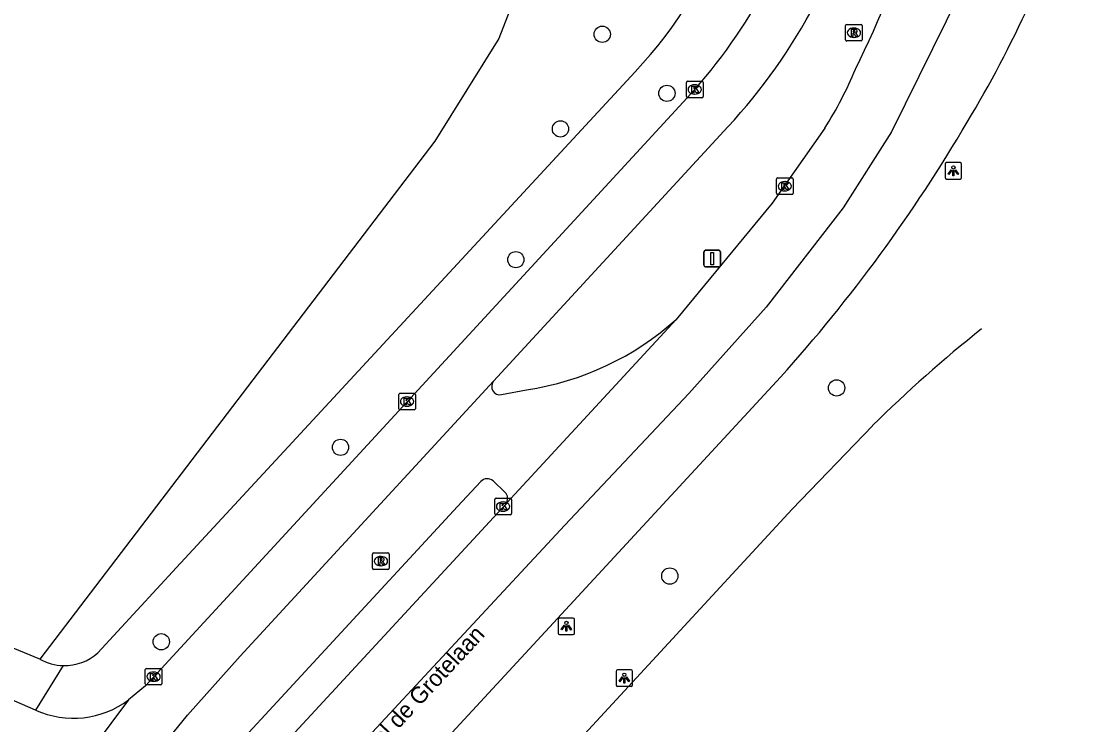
# Model space of a CAD drawing. Extents: x 159040 to 160094, y 381214 to 382518.
# Drawn here: x 159990.6 to 160054.2, y 382084.5 to 382126.9 of the extents above; entities that cross this region are included whole.
import ezdxf

# ---------------------------------------------------------------- set-up
doc = ezdxf.new("R2010")
doc.units = 0
for name, color, linetype in [('IMGEO_Berm_groen', 7, 'Continuous'), ('IMGEO_Boom', 7, 'Continuous'), ('IMGEO_Fietspad_gesloten', 7, 'Continuous'), ('IMGEO_Hek', 7, 'Continuous'), ('IMGEO_Kolk', 7, 'Continuous'), ('IMGEO_Lichtpunt', 7, 'Continuous'), ('IMGEO_Openbare_ruimte_label', 7, 'Continuous'), ('IMGEO_Rijbaan_lokaal_open', 7, 'Continuous'), ('IMGEO_Rijbaan_regionaal_gesloten', 7, 'Continuous'), ('IMGEO_Rioolput', 7, 'Continuous'), ('IMGEO_Verkeersbordpaal', 7, 'Continuous'), ('IMGEO_Voetpad_open', 7, 'Continuous')]:
    doc.layers.add(name, color=color, linetype=linetype)

msp = doc.modelspace()

# ---------------------------------------------------------------- linework, layer by layer
at = {"layer": 'IMGEO_Berm_groen'}
msp.add_lwpolyline([(159996.562, 382212.688), (160000, 382209.509), (160011.539, 382198.625), (160016.035, 382191.866), (160018.833, 382185.122), (160020.599, 382175.649), (160022.159, 382159.391), (160023.372, 382146.763), (160023.519, 382142.04), (160023.401, 382139.539), (160021.602, 382131.53), (160019.399, 382125.831), (160015.533, 382119.639), (159991.772, 382088.461)], dxfattribs=at)
at = {"layer": 'IMGEO_Boom'}
for centre in [(160025.618, 382126.076), (160029.507, 382122.52), (160023.104, 382120.381), (160020.417, 382112.507), (160039.721, 382104.787), (160009.866, 382101.211), (160029.683, 382093.462), (159999.079, 382089.507)]:
    msp.add_circle(centre, 0.489, dxfattribs=at)
at = {"layer": 'IMGEO_Fietspad_gesloten'}
for points in [[(160031.184, 382122.755), (159998.124, 382086.853), (159997.111, 382086.011)], [(160019.079, 382105.186), (160033.184, 382120.503)]]:
    msp.add_lwpolyline(points, dxfattribs=at)
for centre, radius, start, end in [((160006.048, 382144.874), 33.482, 318.65316, 346.35968), ((160007.367, 382144.334), 35.134, 317.29078, 347.05136)]:
    msp.add_arc(centre, radius, start, end, dxfattribs=at)
at = {"layer": 'IMGEO_Hek'}
for points in [[(160022.159, 382159.391), (160023.372, 382146.763), (160023.519, 382142.04), (160023.401, 382139.539), (160021.602, 382131.53), (160019.399, 382125.831), (160015.533, 382119.639), (159991.772, 382088.461)], [(159991.772, 382088.461), (159950.25, 382105.589)]]:
    msp.add_lwpolyline(points, dxfattribs=at)
at = {"layer": 'IMGEO_Kolk'}
for p, q in [((160030.683, 382122.329), (160030.683, 382123.181)), ((160030.758, 382123.255), (160031.61, 382123.255)), ((160031.684, 382123.181), (160031.684, 382122.329)), ((160031.171, 382123.035), (160031.196, 382123.035)), ((160031.61, 382122.255), (160030.758, 382122.255)), ((160031.194, 382122.475), (160031.169, 382122.475)), ((160036.178, 382117.428), (160037.03, 382117.428)), ((160036.103, 382116.502), (160036.103, 382117.354)), ((160036.591, 382117.208), (160036.616, 382117.208)), ((160037.104, 382117.354), (160037.104, 382116.502)), ((160037.03, 382116.428), (160036.178, 382116.428)), ((160036.614, 382116.648), (160036.589, 382116.648)), ((160013.368, 382103.537), (160013.368, 382104.389)), ((160013.443, 382104.463), (160014.295, 382104.463)), ((160013.856, 382104.243), (160013.881, 382104.243)), ((160014.369, 382104.389), (160014.369, 382103.537)), ((160014.295, 382103.463), (160013.443, 382103.463)), ((160013.879, 382103.683), (160013.854, 382103.683)), ((160019.15, 382097.22), (160019.15, 382098.072)), ((160019.225, 382098.146), (160020.077, 382098.146)), ((160019.638, 382097.926), (160019.663, 382097.926)), ((160020.151, 382098.072), (160020.151, 382097.22)), ((160020.077, 382097.146), (160019.225, 382097.146)), ((160019.661, 382097.366), (160019.636, 382097.366)), ((159998.119, 382086.979), (159998.119, 382087.831)), ((159998.194, 382087.905), (159999.046, 382087.905)), ((159998.607, 382087.685), (159998.632, 382087.685)), ((159999.12, 382087.831), (159999.12, 382086.979)), ((159999.046, 382086.905), (159998.194, 382086.905)), ((159998.63, 382087.125), (159998.605, 382087.125))]:
    msp.add_line(p, q, dxfattribs=at)
for points in [[(160030.683, 382122.329), (160030.683, 382123.181)], [(160030.758, 382123.255), (160031.61, 382123.255)], [(160031.684, 382123.181), (160031.684, 382122.329)], [(160031.004, 382122.955), (160031.127, 382122.955), (160031.127, 382122.804), (160031.257, 382122.955), (160031.421, 382122.955), (160031.275, 382122.804), (160031.428, 382122.555), (160031.276, 382122.555), (160031.191, 382122.719), (160031.127, 382122.652), (160031.127, 382122.555), (160031.004, 382122.555), (160031.004, 382122.955)], [(160031.61, 382122.255), (160030.758, 382122.255)], [(160036.178, 382117.428), (160037.03, 382117.428)], [(160036.103, 382116.502), (160036.103, 382117.354)], [(160036.424, 382117.128), (160036.547, 382117.128), (160036.547, 382116.977), (160036.677, 382117.128), (160036.841, 382117.128), (160036.695, 382116.977), (160036.848, 382116.728), (160036.696, 382116.728), (160036.611, 382116.892), (160036.547, 382116.825), (160036.547, 382116.728), (160036.424, 382116.728), (160036.424, 382117.128)], [(160037.104, 382117.354), (160037.104, 382116.502)], [(160037.03, 382116.428), (160036.178, 382116.428)], [(160013.368, 382103.537), (160013.368, 382104.389)], [(160013.443, 382104.463), (160014.295, 382104.463)], [(160013.689, 382104.163), (160013.812, 382104.163), (160013.812, 382104.012), (160013.942, 382104.163), (160014.106, 382104.163), (160013.96, 382104.012), (160014.113, 382103.763), (160013.961, 382103.763), (160013.876, 382103.927), (160013.812, 382103.86), (160013.812, 382103.763), (160013.689, 382103.763), (160013.689, 382104.163)], [(160014.369, 382104.389), (160014.369, 382103.537)], [(160014.295, 382103.463), (160013.443, 382103.463)], [(160019.15, 382097.22), (160019.15, 382098.072)], [(160019.225, 382098.146), (160020.077, 382098.146)], [(160019.471, 382097.846), (160019.594, 382097.846), (160019.594, 382097.695), (160019.724, 382097.846), (160019.888, 382097.846), (160019.742, 382097.695), (160019.895, 382097.446), (160019.743, 382097.446), (160019.658, 382097.61), (160019.594, 382097.543), (160019.594, 382097.446), (160019.471, 382097.446), (160019.471, 382097.846)], [(160020.151, 382098.072), (160020.151, 382097.22)], [(160020.077, 382097.146), (160019.225, 382097.146)], [(159998.119, 382086.979), (159998.119, 382087.831)], [(159998.194, 382087.905), (159999.046, 382087.905)], [(159998.44, 382087.605), (159998.563, 382087.605), (159998.563, 382087.454), (159998.693, 382087.605), (159998.857, 382087.605), (159998.711, 382087.454), (159998.864, 382087.205), (159998.712, 382087.205), (159998.627, 382087.369), (159998.563, 382087.302), (159998.563, 382087.205), (159998.44, 382087.205), (159998.44, 382087.605)], [(159999.12, 382087.831), (159999.12, 382086.979)], [(159999.046, 382086.905), (159998.194, 382086.905)]]:
    msp.add_lwpolyline(points, dxfattribs=at)
for centre, start, end in [((160030.76, 382123.179), 91.55205, 178.44795), ((160030.76, 382123.179), 91.55205, 178.44795), ((160031.608, 382123.179), 1.55205, 88.44795), ((160031.608, 382123.179), 1.55205, 88.44795), ((160030.76, 382122.331), 181.55205, 268.44795), ((160030.76, 382122.331), 181.55205, 268.44795), ((160031.608, 382122.331), 271.55205, 358.44795), ((160031.608, 382122.331), 271.55205, 358.44795), ((160036.18, 382117.352), 91.55205, 178.44795), ((160036.18, 382117.352), 91.55205, 178.44795), ((160037.028, 382117.352), 1.55205, 88.44795), ((160037.028, 382117.352), 1.55205, 88.44795), ((160036.18, 382116.504), 181.55205, 268.44795), ((160036.18, 382116.504), 181.55205, 268.44795), ((160037.028, 382116.504), 271.55205, 358.44795), ((160037.028, 382116.504), 271.55205, 358.44795), ((160013.445, 382104.387), 91.55205, 178.44795), ((160013.445, 382104.387), 91.55205, 178.44795), ((160014.293, 382104.387), 1.55205, 88.44795), ((160014.293, 382104.387), 1.55205, 88.44795), ((160013.445, 382103.539), 181.55205, 268.44795), ((160013.445, 382103.539), 181.55205, 268.44795), ((160014.293, 382103.539), 271.55205, 358.44795), ((160014.293, 382103.539), 271.55205, 358.44795), ((160019.227, 382098.07), 91.55205, 178.44795), ((160019.227, 382098.07), 91.55205, 178.44795), ((160020.075, 382098.07), 1.55205, 88.44795), ((160020.075, 382098.07), 1.55205, 88.44795), ((160019.227, 382097.222), 181.55205, 268.44795), ((160019.227, 382097.222), 181.55205, 268.44795), ((160020.075, 382097.222), 271.55205, 358.44795), ((160020.075, 382097.222), 271.55205, 358.44795), ((159998.196, 382087.829), 91.55205, 178.44795), ((159998.196, 382087.829), 91.55205, 178.44795), ((159999.044, 382087.829), 1.55205, 88.44795), ((159999.044, 382087.829), 1.55205, 88.44795), ((159998.196, 382086.981), 181.55205, 268.44795), ((159998.196, 382086.981), 181.55205, 268.44795), ((159999.044, 382086.981), 271.55205, 358.44795), ((159999.044, 382086.981), 271.55205, 358.44795)]:
    msp.add_arc(centre, 0.0765, start, end, dxfattribs=at)
for centre, major_axis, ratio, start_param, end_param in [((160031.17, 382122.755), (-0.387, 0.002), 0.722429, 4.712389, 7.853982), ((160031.195, 382122.755), (-0.39, 0.002), 0.717154, 1.570796, 4.712389), ((160036.59, 382116.928), (-0.387, 0.002), 0.722429, 4.712389, 7.853982), ((160036.615, 382116.928), (-0.39, 0.002), 0.717154, 1.570796, 4.712389), ((160013.855, 382103.963), (-0.387, 0.002), 0.722429, 4.712389, 7.853982), ((160013.88, 382103.963), (-0.39, 0.002), 0.717154, 1.570796, 4.712389), ((160019.637, 382097.646), (-0.387, 0.002), 0.722429, 4.712389, 7.853982), ((160019.662, 382097.646), (-0.39, 0.002), 0.717154, 1.570796, 4.712389), ((159998.606, 382087.405), (-0.387, 0.002), 0.722429, 4.712389, 7.853982), ((159998.631, 382087.405), (-0.39, 0.002), 0.717154, 1.570796, 4.712389)]:
    msp.add_ellipse(centre, major_axis=major_axis, ratio=ratio, start_param=start_param, end_param=end_param, dxfattribs=at)
at = {"layer": 'IMGEO_Lichtpunt'}
for p, q in [((160046.248, 382118.259), (160046.248, 382117.452)), ((160046.248, 382118.259), (160046.248, 382117.452)), ((160047.15, 382118.354), (160046.342, 382118.354)), ((160047.15, 382118.354), (160046.342, 382118.354)), ((160047.244, 382117.452), (160047.244, 382118.259)), ((160047.244, 382117.452), (160047.244, 382118.259)), ((160046.342, 382117.358), (160047.15, 382117.358)), ((160046.342, 382117.358), (160047.15, 382117.358)), ((160022.958, 382090.841), (160022.958, 382090.034)), ((160022.958, 382090.841), (160022.958, 382090.034)), ((160023.86, 382090.936), (160023.052, 382090.936)), ((160023.86, 382090.936), (160023.052, 382090.936)), ((160023.954, 382090.034), (160023.954, 382090.841)), ((160023.954, 382090.034), (160023.954, 382090.841)), ((160023.052, 382089.94), (160023.86, 382089.94)), ((160023.052, 382089.94), (160023.86, 382089.94)), ((160026.447, 382087.725), (160026.447, 382086.918)), ((160026.447, 382087.725), (160026.447, 382086.918)), ((160027.349, 382087.82), (160026.541, 382087.82)), ((160027.349, 382087.82), (160026.541, 382087.82)), ((160027.443, 382086.918), (160027.443, 382087.725)), ((160027.443, 382086.918), (160027.443, 382087.725)), ((160026.541, 382086.824), (160027.349, 382086.824)), ((160026.541, 382086.824), (160027.349, 382086.824))]:
    msp.add_line(p, q, dxfattribs=at)
for points in [[(160046.622, 382117.923), (160046.661, 382117.895), (160046.473, 382117.633), (160046.435, 382117.66), (160046.622, 382117.923)], [(160046.724, 382117.875), (160046.771, 382117.875), (160046.771, 382117.553), (160046.724, 382117.553), (160046.724, 382117.875)], [(160046.834, 382117.895), (160046.872, 382117.922), (160047.059, 382117.66), (160047.02, 382117.632), (160046.834, 382117.895)], [(160023.332, 382090.505), (160023.371, 382090.477), (160023.183, 382090.215), (160023.145, 382090.242), (160023.332, 382090.505)], [(160023.434, 382090.457), (160023.481, 382090.457), (160023.481, 382090.135), (160023.434, 382090.135), (160023.434, 382090.457)], [(160023.544, 382090.477), (160023.582, 382090.504), (160023.769, 382090.242), (160023.73, 382090.214), (160023.544, 382090.477)], [(160026.821, 382087.389), (160026.86, 382087.361), (160026.672, 382087.099), (160026.634, 382087.126), (160026.821, 382087.389)], [(160026.923, 382087.341), (160026.97, 382087.341), (160026.97, 382087.019), (160026.923, 382087.019), (160026.923, 382087.341)], [(160027.033, 382087.361), (160027.071, 382087.388), (160027.258, 382087.126), (160027.219, 382087.098), (160027.033, 382087.361)]]:
    msp.add_lwpolyline(points, dxfattribs=at)
for centre in [(160046.747, 382118.057), (160023.457, 382090.639), (160026.946, 382087.523)]:
    msp.add_circle(centre, 0.0994, dxfattribs=at)
for centre, start, end in [((160046.342, 382118.259), 90, 180), ((160046.342, 382118.259), 90, 180), ((160047.15, 382118.259), 0, 90), ((160047.15, 382118.259), 0, 90), ((160046.342, 382117.452), 180, 270), ((160046.342, 382117.452), 180, 270), ((160047.15, 382117.452), 270, 0), ((160047.15, 382117.452), 270, 360), ((160023.052, 382090.841), 90, 180), ((160023.052, 382090.841), 90, 180), ((160023.86, 382090.841), 0, 90), ((160023.86, 382090.841), 0, 90), ((160023.052, 382090.034), 180, 270), ((160023.052, 382090.034), 180, 270), ((160023.86, 382090.034), 270, 0), ((160023.86, 382090.034), 270, 360), ((160026.541, 382087.725), 90, 180), ((160026.541, 382087.725), 90, 180), ((160027.349, 382087.725), 0, 90), ((160027.349, 382087.725), 0, 90), ((160026.541, 382086.918), 180, 270), ((160026.541, 382086.918), 180, 270), ((160027.349, 382086.918), 270, 0), ((160027.349, 382086.918), 270, 360)]:
    msp.add_arc(centre, 0.0946, start, end, dxfattribs=at)
at = {"layer": 'IMGEO_Rijbaan_lokaal_open'}
for points in [[(159994.585, 382077.598), (160000.656, 382085.087), (160003.828, 382088.648), (160019.079, 382105.186)], [(160019.556, 382104.383), (160021.054, 382104.671)], [(159991.518, 382085.399), (159989.001, 382086.464), (159950.465, 382102.162)], [(160018.307, 382099.154), (160016.911, 382097.652), (160000.972, 382080.399)], [(160019.761, 382098.516), (160019.043, 382099.203)], [(159997.111, 382086.011), (159989.668, 382076.046)]]:
    msp.add_lwpolyline(points, dxfattribs=at)
for centre, radius, start, end in [((160018.47, 382121.865), 17.388, 278.54655, 311.84713), ((160019.468, 382104.874), 0.499, 141.29376, 280.12876), ((160018.702, 382098.771), 0.551, 51.75184, 135.86598), ((160019.399, 382098.133), 0.527, 320.7228, 46.6189), ((159993.802, 382090.391), 5.49, 245.41679, 307.07241)]:
    msp.add_arc(centre, radius, start, end, dxfattribs=at)
at = {"layer": 'IMGEO_Rijbaan_regionaal_gesloten'}
for points in [[(160051.027, 382138.476), (160049.7, 382134.405), (160047.957, 382130.21), (160043.032, 382120.201), (160040.107, 382115.62), (160035.49, 382109.654), (160030.835, 382104.457), (160023.37, 382096.527), (160004.13, 382075.818), (159980.312, 382049.642), (159948.066, 382014.844), (159916.205, 381980.354), (159902.631, 381965.986), (159892.348, 381955.101), (159863.621, 381925.29)], [(160039.003, 382120.416), (160035.849, 382115.919), (160030.07, 382108.913)], [(160030.07, 382108.913), (160019.881, 382097.88), (160019.807, 382097.799)], [(160036.339, 382105.431), (159932.14, 381992.638)], [(160041.888, 382102.515), (160037.041, 382097.494), (159911.309, 381961.236), (159908.644, 381958.347), (159889.261, 381936.647), (159872.226, 381917.285)], [(160019.807, 382097.799), (159984.869, 382059.983)]]:
    msp.add_lwpolyline(points, dxfattribs=at)
for centre, radius, start, end in [((159989.907, 382155.747), 67.437, 328.77799, 342.38455), ((159976.716, 382155.413), 71.434, 333.89861, 341.98753), ((160018.442, 382133.413), 24.325, 327.70191, 337.19466), ((159967.004, 382167.945), 93.356, 317.96141, 329.66201), ((160097.947, 382046.01), 79.596, 128.45674, 134.77322)]:
    msp.add_arc(centre, radius, start, end, dxfattribs=at)
at = {"layer": 'IMGEO_Rioolput'}
for p, q in [((160040.263, 382125.745), (160040.263, 382126.597)), ((160040.338, 382126.671), (160041.19, 382126.671)), ((160040.751, 382126.451), (160040.776, 382126.451)), ((160041.264, 382126.597), (160041.264, 382125.745)), ((160041.19, 382125.671), (160040.338, 382125.671)), ((160040.774, 382125.891), (160040.749, 382125.891)), ((160011.796, 382093.933), (160011.796, 382094.785)), ((160011.871, 382094.859), (160012.723, 382094.859)), ((160012.284, 382094.639), (160012.309, 382094.639)), ((160012.797, 382094.785), (160012.797, 382093.933)), ((160012.307, 382094.079), (160012.282, 382094.079)), ((160012.723, 382093.859), (160011.871, 382093.859))]:
    msp.add_line(p, q, dxfattribs=at)
for points in [[(160040.263, 382125.745), (160040.263, 382126.597)], [(160040.338, 382126.671), (160041.19, 382126.671)], [(160040.852, 382126.369), (160040.6, 382126.371), (160040.6, 382125.971)], [(160041.264, 382126.597), (160041.264, 382125.745)], [(160041.19, 382125.671), (160040.338, 382125.671)], [(160040.6, 382125.971), (160040.724, 382125.971), (160040.724, 382126.133), (160040.735, 382126.133)], [(160040.778, 382126.29), (160040.724, 382126.29), (160040.724, 382126.209)], [(160040.724, 382126.209), (160040.776, 382126.209)], [(160040.782, 382126.104), (160040.853, 382125.971), (160040.993, 382125.971), (160040.928, 382126.097)], [(160011.796, 382093.933), (160011.796, 382094.785)], [(160011.871, 382094.859), (160012.723, 382094.859)], [(160012.385, 382094.557), (160012.133, 382094.559), (160012.133, 382094.159)], [(160012.797, 382094.785), (160012.797, 382093.933)], [(160012.133, 382094.159), (160012.257, 382094.159), (160012.257, 382094.321), (160012.268, 382094.321)], [(160012.311, 382094.478), (160012.257, 382094.478), (160012.257, 382094.397)], [(160012.257, 382094.397), (160012.309, 382094.397)], [(160012.315, 382094.292), (160012.386, 382094.159), (160012.526, 382094.159), (160012.461, 382094.285)], [(160012.723, 382093.859), (160011.871, 382093.859)]]:
    msp.add_lwpolyline(points, dxfattribs=at)
for centre, radius, start, end in [((160040.34, 382126.595), 0.0765, 91.55205, 178.44795), ((160040.34, 382126.595), 0.0765, 91.55205, 178.44795), ((160040.851, 382126.259), 0.109, 350.36119, 89.41601), ((160041.188, 382126.595), 0.0765, 1.55205, 88.44795), ((160041.188, 382126.595), 0.0765, 1.55205, 88.44795), ((160040.34, 382125.747), 0.0765, 181.55205, 268.44795), ((160040.34, 382125.747), 0.0765, 181.55205, 268.44795), ((160040.734, 382126.08), 0.0533, 26.02933, 88.69889), ((160040.76, 382126.398), 0.19, 274.7715, 282.96867), ((160040.784, 382126.194), 0.0964, 77.00612, 93.18647), ((160040.798, 382126.251), 0.0378, 276.66336, 79.67722), ((160040.849, 382126.259), 0.112, 277.58423, 350.98172), ((160040.833, 382126.044), 0.108, 29.51342, 73.79051), ((160041.188, 382125.747), 0.0765, 271.55205, 358.44795), ((160041.188, 382125.747), 0.0765, 271.55205, 358.44795), ((160011.873, 382094.783), 0.0765, 91.55205, 178.44795), ((160011.873, 382094.783), 0.0765, 91.55205, 178.44795), ((160012.384, 382094.447), 0.109, 350.36119, 89.41601), ((160012.721, 382094.783), 0.0765, 1.55205, 88.44795), ((160012.721, 382094.783), 0.0765, 1.55205, 88.44795), ((160011.873, 382093.935), 0.0765, 181.55205, 268.44795), ((160011.873, 382093.935), 0.0765, 181.55205, 268.44795), ((160012.267, 382094.268), 0.0533, 26.02933, 88.69889), ((160012.293, 382094.586), 0.19, 274.7715, 282.96867), ((160012.317, 382094.382), 0.0964, 77.00612, 93.18647), ((160012.331, 382094.439), 0.0378, 276.66336, 79.67722), ((160012.382, 382094.447), 0.112, 277.58423, 350.98172), ((160012.366, 382094.232), 0.108, 29.51342, 73.79051), ((160012.721, 382093.935), 0.0765, 271.55205, 358.44795), ((160012.721, 382093.935), 0.0765, 271.55205, 358.44795)]:
    msp.add_arc(centre, radius, start, end, dxfattribs=at)
for centre, major_axis, ratio, start_param, end_param in [((160040.75, 382126.171), (-0.387, 0.002), 0.722429, 4.712389, 7.853982), ((160040.775, 382126.171), (-0.39, 0.002), 0.717154, 1.570796, 4.712389), ((160012.283, 382094.359), (-0.387, 0.002), 0.722429, 4.712389, 7.853982), ((160012.308, 382094.359), (-0.39, 0.002), 0.717154, 1.570796, 4.712389)]:
    msp.add_ellipse(centre, major_axis=major_axis, ratio=ratio, start_param=start_param, end_param=end_param, dxfattribs=at)
at = {"layer": 'IMGEO_Verkeersbordpaal'}
for p, q in [((160031.738, 382112.173), (160031.738, 382112.973)), ((160031.738, 382112.973), (160031.738, 382112.173)), ((160031.838, 382113.073), (160032.628, 382113.073)), ((160032.628, 382113.073), (160031.838, 382113.073)), ((160032.728, 382112.973), (160032.728, 382112.173)), ((160032.728, 382112.173), (160032.728, 382112.973)), ((160032.628, 382112.073), (160031.838, 382112.073)), ((160031.838, 382112.073), (160032.628, 382112.073))]:
    msp.add_line(p, q, dxfattribs=at)
msp.add_lwpolyline([(160032.158, 382112.948), (160032.308, 382112.948), (160032.308, 382112.198), (160032.158, 382112.198), (160032.158, 382112.948)], dxfattribs=at)
for centre, start, end in [((160031.838, 382112.973), 90, 180), ((160031.838, 382112.973), 90, 180), ((160032.628, 382112.973), 0, 90), ((160032.628, 382112.973), 360, 90), ((160031.838, 382112.173), 180, 270), ((160031.838, 382112.173), 180, 270), ((160032.628, 382112.173), 270, 0), ((160032.628, 382112.173), 270, 0)]:
    msp.add_arc(centre, 0.1, start, end, dxfattribs=at)
at = {"layer": 'IMGEO_Voetpad_open'}
for points in [[(160027.593, 382123.811), (160000, 382093.968), (159995.26, 382088.842)], [(159991.772, 382088.461), (159950.25, 382105.589)], [(159993.183, 382088.07), (159991.518, 382085.399)]]:
    msp.add_lwpolyline(points, dxfattribs=at)
for centre, radius, start, end in [((160007.489, 382142.707), 27.59, 316.77501, 2.67453), ((159993.252, 382091.064), 2.995, 268.68007, 312.09912), ((159993.253, 382091.064), 2.995, 240.36101, 268.66199)]:
    msp.add_arc(centre, radius, start, end, dxfattribs=at)

# ---------------------------------------------------------------- texts
at = {"layer": 'IMGEO_Openbare_ruimte_label'}
msp.add_text('Karel de Grotelaan', height=1, rotation=47.14809, dxfattribs=at).set_placement((160010.98, 382081.669))

doc.saveas('drawing.dxf')
